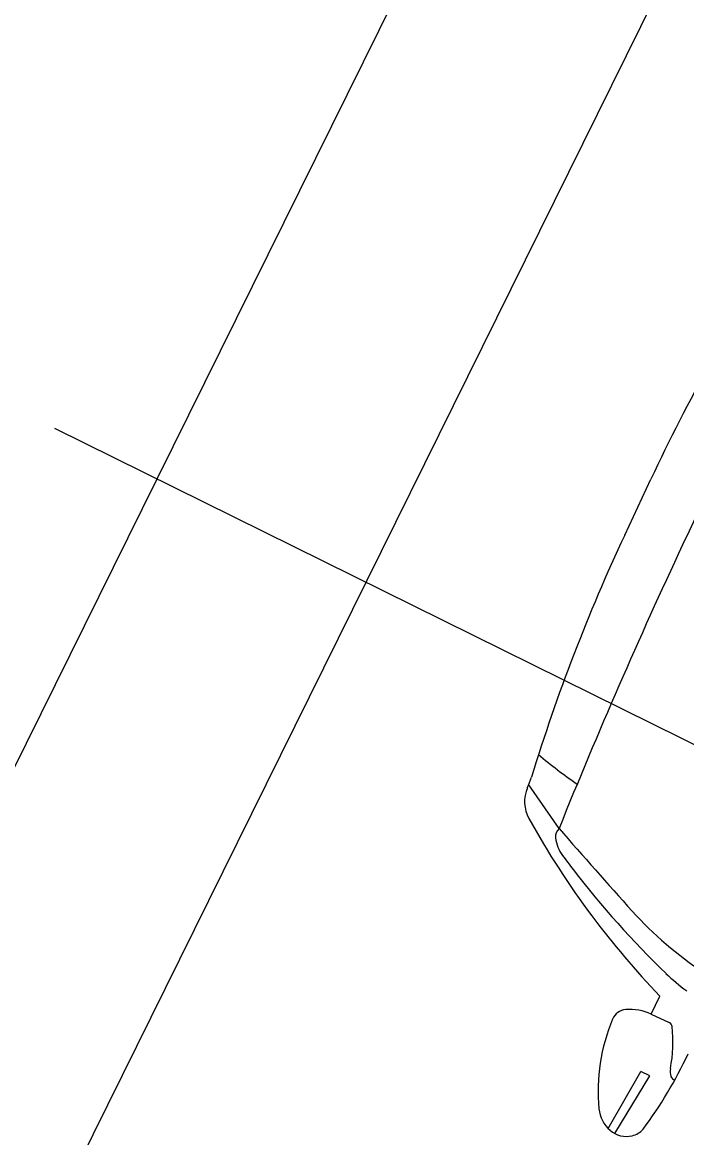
# Model space of a CAD drawing. Extents: x 14104283 to 14128447, y 8633203 to 8671666.
# Drawn here: x 14118223.68 to 14118239.54, y 8668523.17 to 8668549.78 of the extents above; entities that cross this region are included whole.
import ezdxf

# ---------------------------------------------------------------- set-up
doc = ezdxf.new("R2010")
doc.units = 0
doc.layers.add('Cell', color=7, linetype='Continuous')
doc.layers.add('dsnTextFinalPlan', color=7, linetype='Continuous')

msp = doc.modelspace()

# ---------------------------------------------------------------- linework, layer by layer
at = {"layer": 'Cell'}
for p, q in [((14118236.493, 8668530.547), (14118235.77, 8668531.591)), ((14118238.694, 8668526.117), (14118238.896, 8668526.547)), ((14118238.694, 8668526.117), (14118239.122, 8668525.916)), ((14118237.663, 8668523.388), (14118238.446, 8668524.744)), ((14118237.822, 8668523.267), (14118238.661, 8668524.643)), ((14118238.661, 8668524.643), (14118238.446, 8668524.744))]:
    msp.add_line(p, q, dxfattribs=at)
for points in [[(14118238.059, 8668537.549), (14118238.372, 8668538.215), (14118238.684, 8668538.882)], [(14118239.749, 8668537.969), (14118239.596, 8668537.642), (14118239.442, 8668537.315)]]:
    msp.add_lwpolyline(points, dxfattribs=at)
for centre, radius, start, end in [((14118278.352, 8668520.298), 43.805, 146.7908, 154.8976), ((14118277.727, 8668518.965), 43.805, 154.8976, 163.0044), ((14118362.637, 8668479.6), 136.044, 154.89759, 158.00732), ((14118243.245, 8668540.79), 11.15, 229.5086, 235.4736), ((14118234.151, 8668532.284), 1.76, 334.1779, 343.0044), ((14118236.514, 8668531.187), 0.844, 157.0386, 208.6179), ((14118254.139, 8668540.998), 21.016, 209.0829, 216.6322), ((14118236.679, 8668530.352), 0.269, 133.5563, 186.187), ((14118367.668, 8668644.941), 174.049, 221.09058, 221.95866), ((14118237.26, 8668530.415), 0.854, 186.187, 216.765), ((14118263.265, 8668549.844), 33.316, 216.765, 217.4915), ((14118254.574, 8668543.177), 22.362, 217.4915, 226.0186), ((14118255.36, 8668542.162), 22.691, 217.1496, 223.4824), ((14118244.719, 8668534.397), 8.711, 221.9587, 236.7775), ((14118242.114, 8668530.267), 4.42, 226.0186, 234.3632), ((14118241.793, 8668524.289), 4.369, 156.9639, 185.6795), ((14118238.117, 8668525.852), 0.375, 94.9685, 156.9639), ((14118238.188, 8668525.037), 1.192, 64.8976, 94.9685), ((14118239.069, 8668525.804), 0.124, 6.0839, 64.8976), ((14118235.815, 8668525.457), 3.396, 349.1713, 6.0839), ((14118230.285, 8668529.49), 10.243, 323.2977, 335.0574), ((14118239.537, 8668524.746), 0.393, 169.1713, 196.9982), ((14118239.286, 8668524.669), 0.13, 196.9982, 255.8107), ((14118238.226, 8668523.934), 0.784, 185.6795, 228.7696), ((14118238.097, 8668523.786), 0.588, 228.7696, 283.8922), ((14118238.111, 8668523.728), 0.528, 283.8922, 317.0169)]:
    msp.add_arc(centre, radius, start, end, dxfattribs=at)
at = {"layer": 'dsnTextFinalPlan'}
for p, q in [((14118226.899, 8668538.89), (14118248.173, 8668581.918)), ((14118223.985, 8668520.436), (14118245.259, 8668563.464)), ((14118224.449, 8668540.102), (14118246.678, 8668529.111)), ((14118205.625, 8668495.862), (14118226.899, 8668538.89))]:
    msp.add_line(p, q, dxfattribs=at)

doc.saveas('drawing.dxf')
